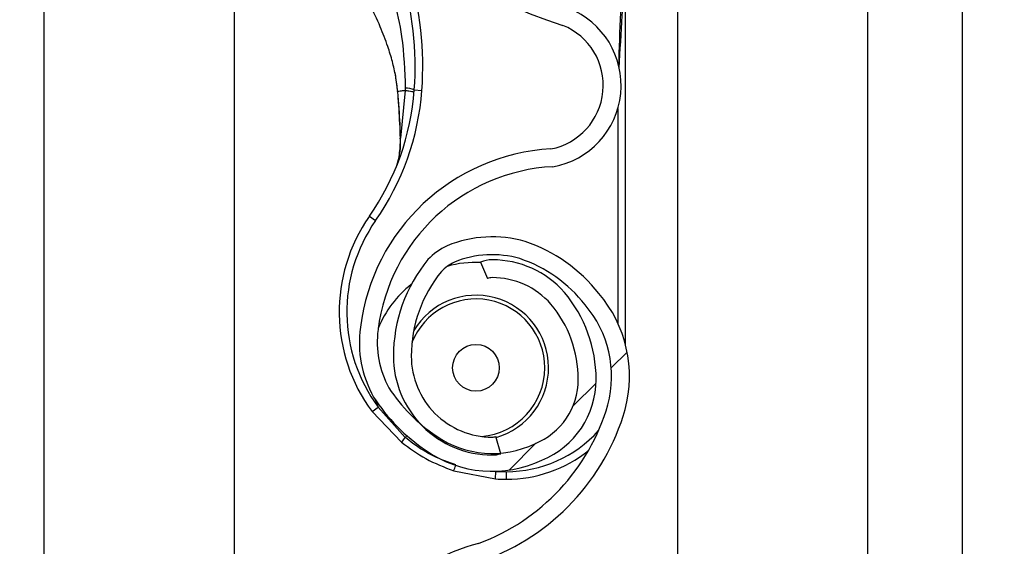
# Model space of a CAD drawing. Header units: inches. Extents: x 170 to 284, y 215 to 248.
# Tile 411 of 656: x 210.7657 to 210.8988, y 221.4825 to 221.5537. Entities that reach past the tile are written whole.
import ezdxf

# ---------------------------------------------------------------- set-up
doc = ezdxf.new("R2010")
doc.units = ezdxf.units.IN
doc.header["$LTSCALE"] = 0.25
doc.header["$MEASUREMENT"] = 0
doc.layers.add('ANNOTATIONS', color=1, linetype='Continuous')
doc.layers.add('RH FRONT OF HOOD', color=7, linetype='Continuous')
doc.styles.add('ARIAL', font='arial.ttf', dxfattribs={"height": 0.09375})
doc.dimstyles.new('STANDARD$0', dxfattribs={"dimtxt": 0.09375, "dimasz": 0.09375, "dimexe": 0.03125, "dimexo": 0.046875, "dimgap": 0.09, "dimtad": 0, "dimtih": 1, "dimtoh": 1, "dimdec": 4, "dimzin": 0, "dimdsep": 46, "dimtxsty": 'ARIAL', "dimcen": 0.09, "dimadec": 0, "dimazin": 0, "dimtfac": 1, "dimtdec": 4, "dimtofl": 0, "dimtmove": 0, "dimatfit": 1, "dimfxl": 1, "dimtolj": 1, "dimtzin": 0, "dimarcsym": 0})
pattern_1 = [(45, (200.7563139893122, 218.4993357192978), (-0.03026527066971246, 0.03026527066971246), [])]

# ---------------------------------------------------------------- blocks, each defined once
blk = doc.blocks.new('*D132')
at = {"layer": 'ANNOTATIONS', "color": 0, "lineweight": -2, "transparency": 16777216}
for p, q in [((210.8125819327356, 224.1544254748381), (212.2530253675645, 224.1544254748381)), ((212.2217753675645, 224.0606754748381), (212.2217753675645, 222.3404997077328)), ((212.2217753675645, 220.1854637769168), (212.2217753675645, 221.9056395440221)), ((211.491250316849, 220.0917137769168), (212.2530253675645, 220.0917137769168))]:
    blk.add_line(p, q, dxfattribs=at)
at = {"layer": 'ANNOTATIONS', "color": 0, "transparency": 16777216}
for points in [[(212.2061503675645, 224.0606754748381), (212.2374003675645, 224.0606754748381), (212.2217753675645, 224.1544254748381)], [(212.2061503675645, 220.1854637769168), (212.2374003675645, 220.1854637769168), (212.2217753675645, 220.0917137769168)]]:
    blk.add_solid(points, dxfattribs=at)
at = {"layer": 'defpoints', "color": 0, "transparency": 16777216}
for p in [(210.7657069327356, 224.1544254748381), (211.444375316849, 220.0917137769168), (212.2217753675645, 220.0917137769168)]:
    blk.add_point(p, dxfattribs=at)
at = {"layer": 'ANNOTATIONS', "color": 0, "transparency": 16777216, "insert": (212.2217753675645, 222.1230696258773), "char_height": 0.09375, "attachment_point": 5, "style": 'ARIAL'}
blk.add_mtext('\\A1;OPENING\\PHEIGHT', dxfattribs=at)

msp = doc.modelspace()

# ---------------------------------------------------------------- hatches: boundary and pattern name
at = {"layer": 'RH FRONT OF HOOD'}
h = msp.add_hatch(dxfattribs=at)
h.set_pattern_fill('ANSI31', color=256, scale=0.34241245, angle=2.8e-322, style=0)
h.set_pattern_definition(pattern_1)
edge = h.paths.add_edge_path(flags=0)
edge.add_arc((210.829581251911, 221.5171119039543), 0.001712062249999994, 450.0000000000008, 472.2104203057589)
edge.add_line((210.8289340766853, 221.5186969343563), (210.8280215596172, 221.520931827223))
edge.add_arc((210.829581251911, 221.5171119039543), 0.004126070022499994, 450, 472.2104203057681, ccw=False)
edge.add_arc((210.829581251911, 221.5082091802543), 0.01302879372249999, 401.47616737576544, 450, ccw=False)
edge.add_arc((210.825335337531, 221.5050589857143), 0.01830194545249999, 359.99999999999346, 400.0613730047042, ccw=False)
edge.add_arc((210.831875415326, 221.5050589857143), 0.01176186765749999, 292.14085769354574, 359.99999999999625, ccw=False)
edge.add_arc((210.829581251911, 221.5083119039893), 0.01566536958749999, 235.2570680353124, 295.43079980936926, ccw=False)
edge.add_arc((210.834820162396, 221.5164270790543), 0.02532140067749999, 212.8542481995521, 235.9809333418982, ccw=False)
edge.add_arc((210.826670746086, 221.5100582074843), 0.01504902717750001, 172.1557183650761, 209.3146496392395, ccw=False)
edge.add_arc((210.839100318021, 221.5087227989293), 0.02754708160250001, 453.30850314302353, 532.9325737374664, ccw=False)
edge.add_arc((210.835847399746, 221.5448130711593), 0.008748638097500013, 280.9586189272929, 427.9414322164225)
edge.add_arc((210.8557071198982, 221.6071663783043), 0.05672062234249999, 179.5706357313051, 253.00989973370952, ccw=False)
edge.add_arc((211.014038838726, 221.6083648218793), 0.2150521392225, 163.4260275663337, 180.2060536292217, ccw=False)
edge.add_arc((210.835265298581, 221.6605142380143), 0.02884824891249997, 465.1588434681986, 521.4137567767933, ccw=False)
edge.add_arc((210.817939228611, 221.7150605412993), 0.0284373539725, 290.1205938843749, 343.7190675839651)
edge.add_arc((210.830779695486, 221.7108831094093), 0.01494630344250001, 345.2914408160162, 400.5471921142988)
edge.add_arc((210.827355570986, 221.7090683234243), 0.0187470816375, 397.9578745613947, 431.4396159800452)
edge.add_arc((210.829581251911, 221.7138963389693), 0.0134739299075, 433.8775574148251, 472.273645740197)
edge.add_arc((210.827013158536, 221.7209157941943), 0.006011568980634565, 474.9825325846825, 495.7175736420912)
edge.add_arc((210.836806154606, 221.7136566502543), 0.01816498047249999, 500.8992600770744, 539.9999999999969)
edge.add_arc((210.829581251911, 221.7136566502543), 0.01094007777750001, 539.9999999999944, 629.9999999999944)
edge.add_arc((210.829581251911, 221.7045827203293), 0.001866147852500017, 269.9999999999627, 285.6422464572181)
edge.add_line((210.8300844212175, 221.7027856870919), (210.8307353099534, 221.7004610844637))
edge.add_arc((210.829581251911, 221.7045827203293), 0.004280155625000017, 269.9999999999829, 285.64224645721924, ccw=False)
edge.add_arc((210.829581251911, 221.7136566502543), 0.01335408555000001, 179.9999999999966, 269.999999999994, ccw=False)
edge.add_arc((210.836806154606, 221.7136566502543), 0.020578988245, 500.6113583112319, 539.9999999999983, ccw=False)
edge.add_arc((210.827013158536, 221.7209157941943), 0.008425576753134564, 474.5776671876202, 496.4997109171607, ccw=False)
edge.add_arc((210.829581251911, 221.7138963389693), 0.01588793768, 433.69030225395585, 472.4705806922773, ccw=False)
edge.add_arc((210.827355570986, 221.7090683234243), 0.02116108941, 398.1045307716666, 431.57717173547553, ccw=False)
edge.add_arc((210.830779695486, 221.7108831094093), 0.01736031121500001, 345.18024813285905, 400.3658533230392, ccw=False)
edge.add_arc((210.817939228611, 221.7150605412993), 0.030851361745, 289.91815728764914, 343.77953759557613, ccw=False)
edge.add_arc((210.835265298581, 221.6605142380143), 0.02643424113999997, 464.941709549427, 521.3236131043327)
edge.add_arc((211.014038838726, 221.6083648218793), 0.21263813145, 523.4376684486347, 540.2096895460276)
edge.add_arc((210.8557071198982, 221.6071663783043), 0.05430661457, 539.5566266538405, 613.1145348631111)
edge.add_arc((210.835847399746, 221.5448130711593), 0.01116264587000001, 280.0610388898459, 428.5290871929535, ccw=False)
edge.add_arc((210.839100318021, 221.5087227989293), 0.02513307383, 452.9714001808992, 532.9706577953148)
edge.add_arc((210.826670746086, 221.5100582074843), 0.01263501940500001, 532.0830472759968, 568.9826967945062)
edge.add_arc((210.834820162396, 221.5164270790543), 0.022907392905, 213.0443063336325, 236.0197152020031)
edge.add_arc((210.829581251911, 221.5083119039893), 0.01325136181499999, 235.1922404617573, 295.7352497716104)
edge.add_arc((210.831875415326, 221.5050589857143), 0.009347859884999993, 291.7225241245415, 359.9999999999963)
edge.add_arc((210.825335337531, 221.5050589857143), 0.01588793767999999, 359.9999999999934, 399.9521788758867)
edge.add_arc((210.829581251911, 221.5082091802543), 0.01061478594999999, 401.6345013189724, 450.0000000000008)
h = msp.add_hatch(dxfattribs=at)
h.set_pattern_fill('ANSI31', color=256, scale=0.34241245, angle=2.8e-322, style=0)
h.set_pattern_definition(pattern_1)
edge = h.paths.add_edge_path(flags=0)
edge.add_arc((210.829581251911, 221.3116644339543), 0.001712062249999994, 450.0000000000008, 472.2104203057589)
edge.add_line((210.8289340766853, 221.3132494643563), (210.8280215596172, 221.315484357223))
edge.add_arc((210.829581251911, 221.3116644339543), 0.004126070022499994, 450, 472.2104203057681, ccw=False)
edge.add_arc((210.829581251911, 221.3027617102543), 0.01302879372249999, 401.4761673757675, 450, ccw=False)
edge.add_arc((210.825335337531, 221.2996115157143), 0.01830194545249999, 359.99999999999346, 400.06137300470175, ccw=False)
edge.add_arc((210.831875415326, 221.2996115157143), 0.01176186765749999, 292.1408576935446, 359.99999999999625, ccw=False)
edge.add_arc((210.829581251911, 221.3028644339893), 0.01566536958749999, 235.2570680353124, 295.43079980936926, ccw=False)
edge.add_arc((210.834820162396, 221.3109796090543), 0.02532140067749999, 212.8542481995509, 235.980933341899, ccw=False)
edge.add_arc((210.826670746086, 221.3046107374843), 0.01504902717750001, 172.1557183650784, 209.3146496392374, ccw=False)
edge.add_arc((210.839100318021, 221.3032753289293), 0.02754708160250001, 453.30850314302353, 532.9325737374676, ccw=False)
edge.add_arc((210.835847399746, 221.3393656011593), 0.008748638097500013, 280.9586189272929, 427.9414322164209)
edge.add_arc((210.8557071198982, 221.4017189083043), 0.05672062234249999, 179.5706357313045, 253.00989973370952, ccw=False)
edge.add_arc((211.014038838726, 221.4029173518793), 0.2150521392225, 163.4260275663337, 180.2060536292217, ccw=False)
edge.add_arc((210.835265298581, 221.4550667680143), 0.02884824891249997, 465.1588434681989, 521.4137567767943, ccw=False)
edge.add_arc((210.817939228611, 221.5096130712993), 0.0284373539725, 290.1205938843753, 343.7190675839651)
edge.add_arc((210.830779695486, 221.5054356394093), 0.01494630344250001, 345.2914408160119, 400.5471921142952)
edge.add_arc((210.827355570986, 221.5036208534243), 0.0187470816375, 397.9578745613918, 431.4396159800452)
edge.add_arc((210.829581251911, 221.5084488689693), 0.0134739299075, 433.8775574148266, 472.2736457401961)
edge.add_arc((210.827013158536, 221.5154683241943), 0.006011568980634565, 474.98253258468, 495.7175736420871)
edge.add_arc((210.836806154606, 221.5082091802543), 0.01816498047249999, 500.8992600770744, 539.9999999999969)
edge.add_arc((210.829581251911, 221.5082091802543), 0.01094007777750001, 539.9999999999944, 629.9999999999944)
edge.add_arc((210.829581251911, 221.4991352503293), 0.001866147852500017, 269.9999999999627, 285.6422464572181)
edge.add_line((210.8300844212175, 221.4973382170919), (210.8307353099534, 221.4950136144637))
edge.add_arc((210.829581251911, 221.4991352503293), 0.004280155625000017, 269.9999999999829, 285.6422464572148, ccw=False)
edge.add_arc((210.829581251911, 221.5082091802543), 0.01335408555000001, 179.9999999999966, 269.999999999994, ccw=False)
edge.add_arc((210.836806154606, 221.5082091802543), 0.020578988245, 500.6113583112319, 539.9999999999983, ccw=False)
edge.add_arc((210.827013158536, 221.5154683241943), 0.008425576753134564, 474.5776671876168, 496.4997109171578, ccw=False)
edge.add_arc((210.829581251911, 221.5084488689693), 0.01588793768, 433.69030225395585, 472.4705806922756, ccw=False)
edge.add_arc((210.827355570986, 221.5036208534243), 0.02116108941, 398.10453077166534, 431.5771717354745, ccw=False)
edge.add_arc((210.830779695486, 221.5054356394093), 0.01736031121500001, 345.18024813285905, 400.36585332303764, ccw=False)
edge.add_arc((210.817939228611, 221.5096130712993), 0.030851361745, 289.91815728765, 343.7795375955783, ccw=False)
edge.add_arc((210.835265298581, 221.4550667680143), 0.02643424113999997, 464.941709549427, 521.3236131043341)
edge.add_arc((211.014038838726, 221.4029173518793), 0.21263813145, 523.4376684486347, 540.2096895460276)
edge.add_arc((210.8557071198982, 221.4017189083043), 0.05430661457, 539.5566266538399, 613.1145348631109)
edge.add_arc((210.835847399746, 221.3393656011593), 0.01116264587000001, 280.0610388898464, 428.5290871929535, ccw=False)
edge.add_arc((210.839100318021, 221.3032753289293), 0.02513307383, 452.9714001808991, 532.9706577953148)
edge.add_arc((210.826670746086, 221.3046107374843), 0.01263501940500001, 532.0830472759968, 568.9826967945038)
edge.add_arc((210.834820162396, 221.3109796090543), 0.022907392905, 213.0443063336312, 236.019715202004)
edge.add_arc((210.829581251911, 221.3028644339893), 0.01325136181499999, 235.1922404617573, 295.7352497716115)
edge.add_arc((210.831875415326, 221.2996115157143), 0.009347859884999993, 291.7225241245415, 359.9999999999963)
edge.add_arc((210.825335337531, 221.2996115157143), 0.01588793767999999, 359.9999999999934, 399.9521788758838)
edge.add_arc((210.829581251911, 221.3027617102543), 0.01061478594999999, 401.6345013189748, 450.0000000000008)

# ---------------------------------------------------------------- linework, layer by layer
for p, q in [((210.8931489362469, 220.1392235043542), (210.8931489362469, 224.3919861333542)), ((210.8546275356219, 224.3444764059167), (210.8546275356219, 220.1798849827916)), ((210.8803084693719, 224.3444764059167), (210.8803084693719, 220.1392235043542)), ((210.8931489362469, 220.1392235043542), (210.8931489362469, 224.3444764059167)), ((210.7690244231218, 220.1392235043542), (210.7690244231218, 224.2497177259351)), ((210.7947053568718, 221.6017953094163), (210.7947053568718, 221.409421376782)), ((210.8475911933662, 221.5097662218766), (210.8475911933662, 221.5621884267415)), ((210.8164238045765, 221.5465391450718), (210.8167886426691, 221.5439600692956)), ((210.8178317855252, 221.5441039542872), (210.8171816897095, 221.5376699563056)), ((210.8190535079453, 221.5442031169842), (210.8200779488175, 221.544127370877)), ((210.8168306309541, 221.5438077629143), (210.8168166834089, 221.543975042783)), ((210.8465639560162, 221.5416889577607), (210.8465639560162, 221.5126631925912)), ((210.8129731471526, 221.5271150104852), (210.813815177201, 221.526526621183)), ((210.8280215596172, 221.5209318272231), (210.8289340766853, 221.5186969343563)), ((210.813821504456, 221.502276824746), (210.8141625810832, 221.5013314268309)), ((210.8133370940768, 221.5007200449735), (210.8141625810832, 221.5013314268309)), ((210.8133370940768, 221.5007200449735), (210.8173154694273, 221.4965753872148)), ((210.8178218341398, 221.4972393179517), (210.8141625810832, 221.5013314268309)), ((210.8178218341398, 221.4972393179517), (210.8180455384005, 221.4974590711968)), ((210.8307353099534, 221.4950136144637), (210.8300844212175, 221.4973382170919)), ((210.8243828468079, 221.4927204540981), (210.8300214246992, 221.4916195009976)), ((210.8300214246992, 221.4916195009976), (210.8300885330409, 221.4926445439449)), ((210.8314978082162, 221.4915712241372), (210.8314978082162, 221.4925984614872))]:
    msp.add_line(p, q, dxfattribs=at)
at = {"layer": 'RH FRONT OF HOOD', "flags": 128}
msp.add_lwpolyline([(210.8171481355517, 221.5376012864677), (210.8171203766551, 221.5376088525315), (210.8171013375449, 221.5376171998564), (210.8170915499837, 221.5376260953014), (210.8170912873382, 221.5376352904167), (210.8171005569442, 221.5376445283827), (210.8171190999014, 221.5376535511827), (210.8171463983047, 221.53766210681), (210.8171816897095, 221.5376699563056)], dxfattribs=at)
at = {"layer": 'RH FRONT OF HOOD'}
msp.add_circle((210.8273888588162, 221.5066373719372), 0.00315523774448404, dxfattribs=at)
for centre, radius, start, end in [((210.8557071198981, 221.6071663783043), 0.05672062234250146, 179.5706357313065, 253.0098997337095), ((210.7760269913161, 221.5473844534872), 0.04417120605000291, 355.7713036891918, 16.94846748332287), ((210.7760269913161, 221.5473844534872), 0.04314396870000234, 355.771303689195, 16.94846748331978), ((210.835847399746, 221.5448130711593), 0.01116264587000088, 280.0610388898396, 68.52908719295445), ((210.835847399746, 221.5448130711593), 0.008748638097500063, 280.9586189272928, 67.94143221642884), ((210.7849054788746, 221.5467279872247), 0.03424124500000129, 325.0551237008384, 355.7713036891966), ((210.7849054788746, 221.5467279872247), 0.03526848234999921, 325.055123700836, 355.7713036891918), ((210.8177746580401, 221.5409441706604), 0.003500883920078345, 68.57435782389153, 89.0426180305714), ((210.8168402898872, 221.5436299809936), 0.0001780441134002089, 93.10983558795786, 110.0707638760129), ((210.8167935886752, 221.5438271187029), 3.31925979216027e-05, 244.2889319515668, 282.2874080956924), ((210.839100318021, 221.5087227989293), 0.02754708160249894, 93.3085031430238, 172.9325737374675), ((210.839100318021, 221.5087227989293), 0.0251330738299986, 92.9714001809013, 172.9706577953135), ((210.8314978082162, 221.5141704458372), 0.02259922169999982, 145.0551237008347, 216.5248216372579), ((210.8314978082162, 221.5141704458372), 0.02157198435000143, 145.0551237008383, 216.5248216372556), ((210.829581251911, 221.5084488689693), 0.01588793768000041, 73.69030225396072, 112.4705806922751), ((210.827013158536, 221.5154683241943), 0.008425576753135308, 114.5776671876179, 136.4997109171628), ((210.827355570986, 221.5036208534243), 0.02116108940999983, 38.10453077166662, 71.5771717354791), ((210.829581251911, 221.5084488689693), 0.01347392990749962, 73.87755741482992, 112.2736457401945), ((210.827355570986, 221.5036208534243), 0.01874708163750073, 37.95787456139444, 71.43961598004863), ((210.836806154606, 221.5082091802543), 0.02057898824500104, 140.6113583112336, 179.9999999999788), ((210.827013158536, 221.5154683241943), 0.006011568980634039, 114.9825325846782, 135.7175736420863), ((210.8273888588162, 221.5066373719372), 0.01425087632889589, 87.35889654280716, 105.8277214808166), ((210.829581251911, 221.5171119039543), 0.004126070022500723, 90, 112.2104203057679), ((210.829581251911, 221.5082091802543), 0.01302879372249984, 41.47616737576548, 90), ((210.836806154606, 221.5082091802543), 0.01816498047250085, 140.8992600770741, 179.9999999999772), ((210.829581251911, 221.5171119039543), 0.001712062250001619, 90, 112.2104203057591), ((210.829581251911, 221.5082091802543), 0.01061478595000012, 41.63450131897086, 90), ((210.8273888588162, 221.5066373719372), 0.014250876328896, 127.8333931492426, 157.9527497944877), ((210.8273888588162, 221.5066373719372), 0.009810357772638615, 286.1585342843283, 149.0324419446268), ((210.825335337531, 221.5050589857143), 0.01830194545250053, 359.9999999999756, 40.06137300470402), ((210.830779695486, 221.5054356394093), 0.01736031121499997, 345.180248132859, 40.36585332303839), ((210.8273888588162, 221.5066373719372), 0.009303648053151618, 0, 158.4588253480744), ((210.825335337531, 221.5050589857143), 0.01588793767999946, 359.9999999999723, 39.95217887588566), ((210.830779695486, 221.5054356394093), 0.01494630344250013, 345.2914408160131, 40.54719211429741), ((210.826670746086, 221.5100582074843), 0.01504902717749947, 172.1557183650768, 209.3146496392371), ((210.826670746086, 221.5100582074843), 0.01263501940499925, 172.0830472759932, 208.9826967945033), ((210.829581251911, 221.5082091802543), 0.01335408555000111, 179.9999999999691, 269.9999999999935), ((210.829581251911, 221.5082091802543), 0.01094007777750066, 179.9999999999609, 269.9999999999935), ((210.8273888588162, 221.5066373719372), 0.009303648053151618, 274.6412262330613, 0), ((210.831875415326, 221.5050589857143), 0.009347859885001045, 291.7225241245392, 4.396798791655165e-11), ((210.831875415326, 221.5050589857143), 0.01176186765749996, 292.1408576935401, 3.582576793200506e-11), ((210.834820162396, 221.5164270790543), 0.02290739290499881, 213.0443063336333, 236.0197152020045), ((210.834820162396, 221.5164270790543), 0.02532140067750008, 212.8542481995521, 235.9809333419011), ((210.817939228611, 221.5096130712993), 0.02843735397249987, 290.1205938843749, 343.7190675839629), ((210.817939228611, 221.5096130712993), 0.03085136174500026, 289.91815728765, 343.7795375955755), ((210.829581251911, 221.5083119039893), 0.01325136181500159, 235.1922404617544, 295.7352497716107), ((210.8314978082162, 221.5093766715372), 0.01677821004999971, 269.9999999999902, 317.973460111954), ((210.8244957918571, 221.4916241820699), 0.008721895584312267, 139.9244128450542, 145.4117204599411), ((210.829581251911, 221.4991352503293), 0.0018661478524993, 269.9999999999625, 285.6422464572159), ((210.829581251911, 221.5083119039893), 0.01566536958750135, 235.2570680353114, 295.4307998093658), ((210.829581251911, 221.4991352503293), 0.004280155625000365, 269.9999999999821, 285.6422464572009), ((210.8314978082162, 221.5093766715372), 0.0178054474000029, 269.9999999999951, 308.5921886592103), ((210.8167873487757, 221.4958939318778), 0.00823180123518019, 337.3243224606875, 342.6867957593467), ((210.8314978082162, 221.5141704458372), 0.0215719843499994, 266.2542590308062, 269.9999999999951), ((210.8314978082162, 221.5141704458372), 0.02259922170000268, 266.2542590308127, 270), ((210.835265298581, 221.4550667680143), 0.02884824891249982, 105.1588434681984, 161.4137567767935)]:
    msp.add_arc(centre, radius, start, end, dxfattribs=at)
for points, knots in [([(210.8467469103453, 221.5471674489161), (210.846883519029, 221.5495286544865), (210.8470898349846, 221.553094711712), (210.8473344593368, 221.5573120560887), (210.8474677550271, 221.5595222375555), (210.8475352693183, 221.56072270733), (210.847562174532, 221.5613804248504), (210.8475751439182, 221.5617435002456), (210.8475817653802, 221.5619439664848), (210.8475853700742, 221.5620550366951), (210.847587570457, 221.5621212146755), (210.8475889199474, 221.5621596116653), (210.8475898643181, 221.5621830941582), (210.8475903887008, 221.5621940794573), (210.8475907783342, 221.562199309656), (210.8475910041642, 221.5621998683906), (210.8475911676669, 221.5621966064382), (210.8475911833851, 221.5621916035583), (210.8475911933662, 221.5621884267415)], [0, 0, 0, 0, 0.4681368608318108, 0.7070129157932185, 0.8371325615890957, 0.9079072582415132, 0.9470740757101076, 0.9687898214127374, 0.9808770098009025, 0.9876679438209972, 0.9915546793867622, 0.9947708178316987, 0.9959953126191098, 0.9972287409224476, 0.9978484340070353, 0.9984730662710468, 0.9990304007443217, 1, 1, 1, 1]), ([(210.8157399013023, 221.5580126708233), (210.8157399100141, 221.5580126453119), (210.8159257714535, 221.5574683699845), (210.8165992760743, 221.5553095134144), (210.817586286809, 221.5508017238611), (210.817742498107, 221.5467790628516), (210.8178331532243, 221.5444445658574)], [0, 0, 0, 0, 5.869764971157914e-06, 0.1252288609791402, 0.4923383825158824, 1, 1, 1, 1]), ([(210.8470468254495, 221.5572823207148), (210.8470034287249, 221.5564077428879), (210.846839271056, 221.5530994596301), (210.8467399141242, 221.5497884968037), (210.8466668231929, 221.5473528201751)], [0, 0, 0, 0, 0.2643600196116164, 1, 1, 1, 1]), ([(210.8168166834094, 221.543975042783), (210.8167354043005, 221.5446695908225), (210.8165747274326, 221.5460426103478), (210.816099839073, 221.5480746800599), (210.8154151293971, 221.5503183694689), (210.8144028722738, 221.5529222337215), (210.8135384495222, 221.5547579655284), (210.8130676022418, 221.5557578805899)], [0, 0, 0, 0, 0.1627420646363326, 0.3217171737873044, 0.4905672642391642, 0.7225142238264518, 1, 1, 1, 1]), ([(210.8178317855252, 221.5441039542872), (210.8177773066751, 221.5440977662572), (210.8175254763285, 221.5440691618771), (210.8171607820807, 221.5440244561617), (210.816920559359, 221.5439899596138), (210.816816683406, 221.5439750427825)], [0, 0, 0, 0, 0.1354579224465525, 0.6261588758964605, 1, 1, 1, 1]), ([(210.8178331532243, 221.5444445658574), (210.8178329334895, 221.5443310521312), (210.8178327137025, 221.544217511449), (210.8178317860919, 221.5441039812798), (210.8178317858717, 221.5441039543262)], [0, 0, 0, 0, 0.9997625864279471, 1, 1, 1, 1]), ([(210.8167886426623, 221.5439600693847), (210.8167807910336, 221.5439604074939), (210.8167648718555, 221.5439610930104), (210.8167640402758, 221.5439643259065), (210.8167795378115, 221.5439689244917), (210.8168044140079, 221.5439730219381), (210.8168166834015, 221.5439750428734)], [0, 0, 0, 0, 0.2466091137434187, 0.5000000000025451, 0.7533908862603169, 0.9999999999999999, 0.9999999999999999, 0.9999999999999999, 0.9999999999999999]), ([(210.8168006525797, 221.5437946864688), (210.816860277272, 221.5430735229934), (210.8170316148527, 221.5410011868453), (210.8171021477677, 221.5389431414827), (210.8171481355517, 221.5376012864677)], [0, 0, 0, 0, 0.3479954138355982, 1, 1, 1, 1]), ([(210.8171816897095, 221.5376699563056), (210.8171283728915, 221.5389999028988), (210.8170467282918, 221.5410364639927), (210.8168862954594, 221.5430939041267), (210.8168306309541, 221.5438077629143)], [0, 0, 0, 0, 0.6530354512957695, 1, 1, 1, 1]), ([(210.8166826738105, 221.5339736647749), (210.8167543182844, 221.5342012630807), (210.8170183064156, 221.535039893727), (210.8171506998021, 221.536377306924), (210.8171751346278, 221.5373965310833), (210.8171816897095, 221.5376699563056)], [0, 0, 0, 0, 0.2141804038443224, 0.7891897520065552, 1, 1, 1, 1]), ([(210.8171481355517, 221.5376012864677), (210.817153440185, 221.5373203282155), (210.8171697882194, 221.5364544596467), (210.8170495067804, 221.535640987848), (210.8169682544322, 221.5350914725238)], [0, 0, 0, 0, 0.3244814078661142, 1, 1, 1, 1]), ([(210.8173154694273, 221.4965753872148), (210.818388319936, 221.4957866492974), (210.8205696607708, 221.4941829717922), (210.8230980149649, 221.493213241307), (210.8243828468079, 221.4927204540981)], [0, 0, 0, 0, 0.4918307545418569, 1, 1, 1, 1]), ([(210.8246669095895, 221.4935056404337), (210.8236583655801, 221.493869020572), (210.8216120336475, 221.494606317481), (210.8193669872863, 221.4959907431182), (210.8181662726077, 221.4969609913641), (210.8178218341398, 221.4972393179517)], [0, 0, 0, 0, 0.4093476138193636, 0.8305647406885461, 1, 1, 1, 1])]:
    msp.add_open_spline(points, degree=3, knots=knots, dxfattribs=at)
msp.add_open_spline([(210.8190246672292, 221.543839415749), (210.8190102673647, 221.5438567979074), (210.8189814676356, 221.5438915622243), (210.818732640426, 221.5439579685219), (210.8183567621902, 221.5440300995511), (210.8180067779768, 221.5440793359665), (210.8178317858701, 221.5441039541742)], degree=3, dxfattribs=at)

# ---------------------------------------------------------------- dimensions: what is measured, and where the dimension line sits
at = {"layer": 'ANNOTATIONS'}
dim = msp.add_linear_dim(base=(212.2217753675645, 220.0917137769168), p1=(210.7657069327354, 224.154425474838), p2=(211.4443753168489, 220.0917137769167), angle=90, text='OPENING\\PHEIGHT', dimstyle='STANDARD$0', dxfattribs=at)
dim.commit()
dim.dimension.update_dxf_attribs({"geometry": '*D132', "text_midpoint": (212.2217753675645, 222.1230696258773)})

doc.saveas('drawing.dxf')
